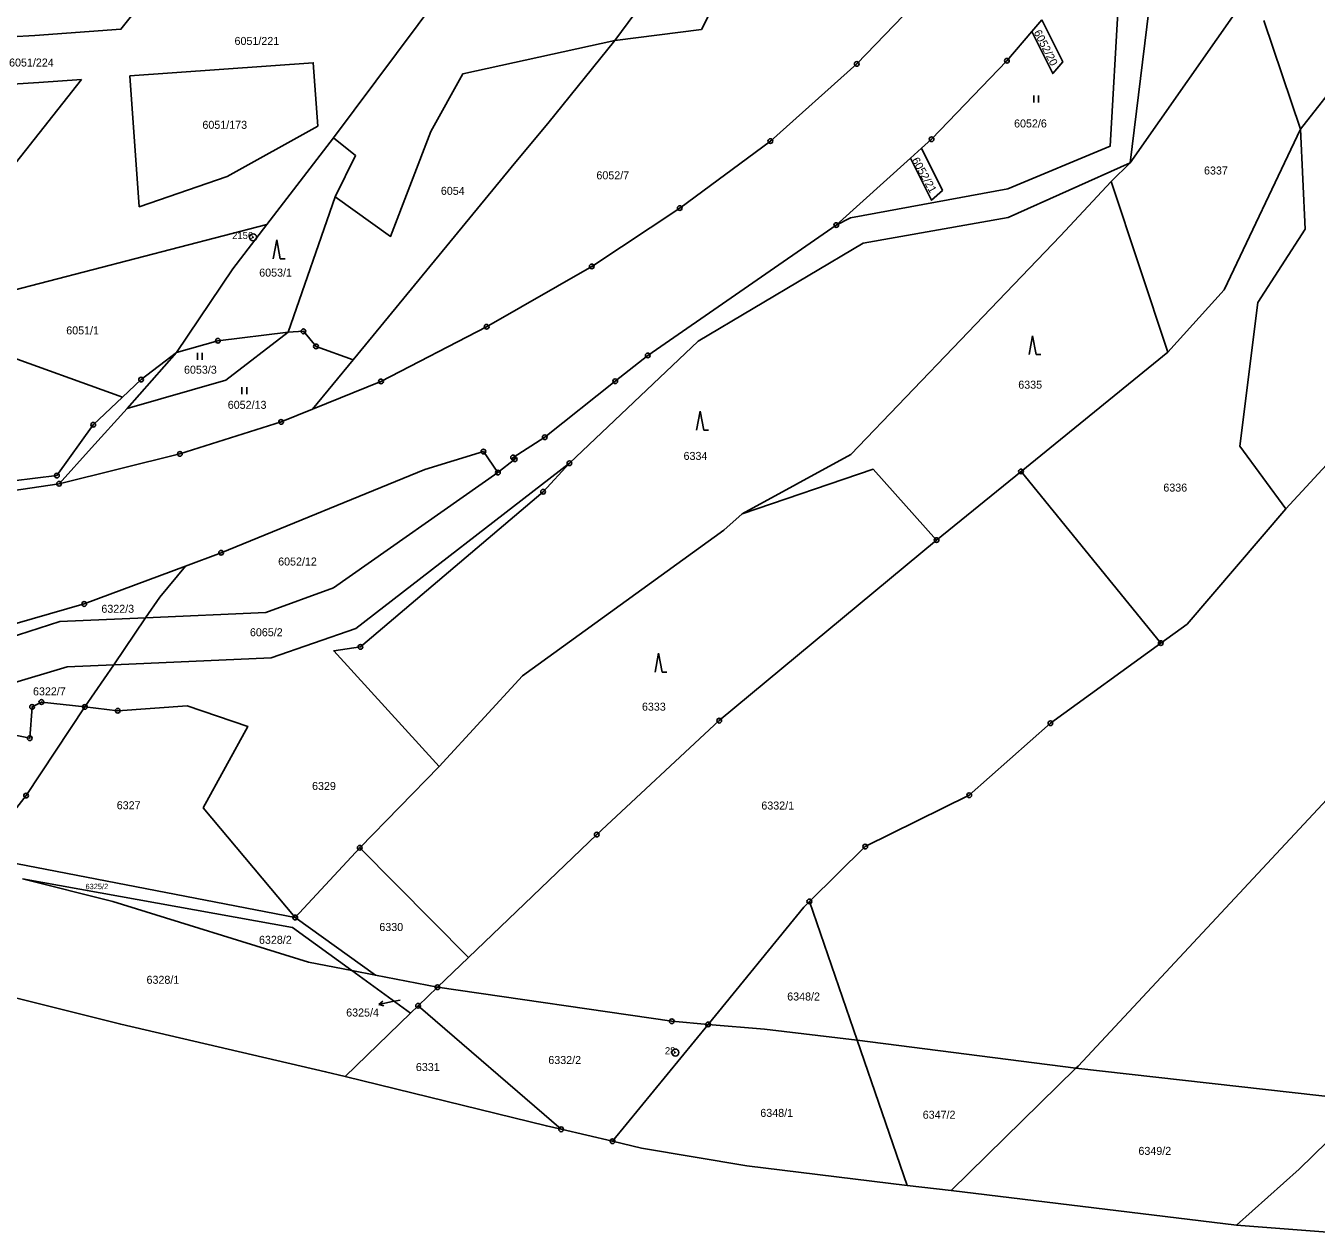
# Model space of a CAD drawing. Extents: x -644096 to -634268, y -1141430 to -1133463.
# Drawn here: x -639306.8 to -639032.7, y -1139635.6 to -1139379.4 of the extents above; entities that cross this region are included whole.
import ezdxf

# ---------------------------------------------------------------- set-up
doc = ezdxf.new("R2010")
doc.units = 0
for name, color, linetype in [('_CIVIL_CONSTRUCTION', 7, 'Continuous'), ('svrsek_osa_sjezdy', 7, 'Continuous'), ('svrsek_osa_VRT', 7, 'Continuous'), ('svrsek_popisy_VRT', 7, 'Continuous'), ('terminal_VRT', 7, 'Continuous')]:
    doc.layers.add(name, color=color, linetype=linetype)

msp = doc.modelspace()

# ---------------------------------------------------------------- linework, layer by layer
at = {"layer": '_CIVIL_CONSTRUCTION'}
for centre, radius in [((-639130.31, -1139387.46), 0.5), ((-639130.31, -1139387.46), 0.0303), ((-639098.41, -1139386.79), 0.5), ((-639098.41, -1139386.79), 0.0303), ((-639148.65, -1139403.86), 0.5), ((-639148.65, -1139403.86), 0.0303), ((-639114.4, -1139403.46), 0.5), ((-639114.4, -1139403.46), 0.0303), ((-639167.9, -1139418.08), 0.5), ((-639167.9, -1139418.08), 0.0303), ((-639134.65, -1139421.69), 0.5), ((-639258.5, -1139424.29), 0.75), ((-639134.65, -1139421.69), 0.0303), ((-639258.5, -1139424.29), 0.03), ((-639186.59, -1139430.48), 0.5), ((-639186.59, -1139430.48), 0.0303), ((-639208.9, -1139443.31), 0.5), ((-639265.97, -1139446.28), 0.5), ((-639247.82, -1139444.27), 0.5), ((-639247.82, -1139444.27), 0.0303), ((-639208.9, -1139443.31), 0.0303), ((-639265.97, -1139446.28), 0.0303), ((-639245.14, -1139447.49), 0.5), ((-639245.14, -1139447.49), 0.0303), ((-639174.69, -1139449.39), 0.5), ((-639174.69, -1139449.39), 0.0303), ((-639282.28, -1139454.53), 0.5), ((-639282.28, -1139454.53), 0.0303), ((-639231.34, -1139454.92), 0.5), ((-639231.34, -1139454.92), 0.0303), ((-639181.59, -1139454.87), 0.5), ((-639181.59, -1139454.87), 0.0303), ((-639292.46, -1139464.12), 0.5), ((-639292.46, -1139464.12), 0.0303), ((-639252.56, -1139463.52), 0.5), ((-639252.56, -1139463.52), 0.0303), ((-639196.55, -1139466.76), 0.5), ((-639196.55, -1139466.76), 0.0303), ((-639274.04, -1139470.3), 0.5), ((-639274.04, -1139470.3), 0.0303), ((-639209.6, -1139469.8), 0.5), ((-639209.6, -1139469.8), 0.0303), ((-639203.27, -1139471.06), 0.5), ((-639202.93, -1139471.44), 0.5), ((-639203.27, -1139471.06), 0.0303), ((-639202.93, -1139471.44), 0.0303), ((-639191.32, -1139472.3), 0.5), ((-639191.32, -1139472.3), 0.0303), ((-639300.17, -1139474.9), 0.5), ((-639300.17, -1139474.9), 0.0303), ((-639206.5, -1139474.26), 0.5), ((-639206.5, -1139474.26), 0.0303), ((-639095.42, -1139474.02), 0.5), ((-639095.42, -1139474.02), 0.0303), ((-639299.69, -1139476.63), 0.5), ((-639299.69, -1139476.63), 0.0303), ((-639196.91, -1139478.33), 0.5), ((-639196.91, -1139478.33), 0.0303), ((-639113.36, -1139488.61), 0.5), ((-639113.36, -1139488.61), 0.0303), ((-639265.31, -1139491.3), 0.5), ((-639265.31, -1139491.3), 0.0303), ((-639294.37, -1139502.18), 0.5), ((-639294.37, -1139502.18), 0.0303), ((-639235.7, -1139511.31), 0.5), ((-639235.7, -1139511.31), 0.0303), ((-639065.74, -1139510.5), 0.5), ((-639065.74, -1139510.5), 0.0303), ((-639303.47, -1139523), 0.5), ((-639305.43, -1139524.04), 0.5), ((-639305.43, -1139524.04), 0.0303), ((-639303.47, -1139523), 0.0303), ((-639294.22, -1139524.05), 0.5), ((-639294.22, -1139524.05), 0.0303), ((-639287.25, -1139524.85), 0.5), ((-639287.25, -1139524.85), 0.0303), ((-639159.49, -1139526.96), 0.5), ((-639159.49, -1139526.96), 0.0303), ((-639089.16, -1139527.52), 0.5), ((-639089.16, -1139527.52), 0.0303), ((-639305.93, -1139530.68), 0.5), ((-639305.93, -1139530.68), 0.0303), ((-639306.72, -1139542.88), 0.5), ((-639306.72, -1139542.88), 0.0303), ((-639106.42, -1139542.8), 0.5), ((-639106.42, -1139542.8), 0.0303), ((-639185.53, -1139551.15), 0.5), ((-639185.53, -1139551.15), 0.0303), ((-639235.86, -1139553.95), 0.5), ((-639235.86, -1139553.95), 0.0303), ((-639128.5, -1139553.7), 0.5), ((-639128.5, -1139553.7), 0.0303), ((-639140.37, -1139565.36), 0.5), ((-639140.37, -1139565.36), 0.0303), ((-639249.55, -1139568.77), 0.5), ((-639249.55, -1139568.77), 0.0303), ((-639219.35, -1139583.59), 0.5), ((-639219.35, -1139583.59), 0.0303), ((-639223.45, -1139587.52), 0.5), ((-639223.45, -1139587.52), 0.0303), ((-639169.6, -1139590.8), 0.5), ((-639169.6, -1139590.8), 0.0303), ((-639161.87, -1139591.47), 0.5), ((-639161.87, -1139591.47), 0.0303), ((-639168.82, -1139597.45), 0.75), ((-639168.82, -1139597.45), 0.03), ((-639193.08, -1139613.76), 0.5), ((-639193.08, -1139613.76), 0.0303), ((-639182.17, -1139616.3), 0.5), ((-639182.17, -1139616.3), 0.0303)]:
    msp.add_circle(centre, radius, dxfattribs=at)
at = {"layer": 'svrsek_osa_sjezdy'}
for p, q in [((-639092.68, -1139395.68), (-639092.68, -1139394.18)), ((-639091.68, -1139395.68), (-639091.68, -1139394.18)), ((-639253.47, -1139424.84), (-639254.22, -1139428.84)), ((-639252.72, -1139428.84), (-639253.47, -1139424.84)), ((-639252.72, -1139428.84), (-639251.72, -1139428.84)), ((-639092.96, -1139445.21), (-639093.71, -1139449.21)), ((-639092.21, -1139449.21), (-639092.96, -1139445.21)), ((-639270.33, -1139450.35), (-639270.33, -1139448.85)), ((-639269.33, -1139450.35), (-639269.33, -1139448.85)), ((-639092.21, -1139449.21), (-639091.21, -1139449.21)), ((-639260.86, -1139457.61), (-639260.86, -1139456.11)), ((-639259.86, -1139457.61), (-639259.86, -1139456.11)), ((-639163.55, -1139461.26), (-639164.3, -1139465.26)), ((-639162.8, -1139465.26), (-639163.55, -1139461.26)), ((-639162.8, -1139465.26), (-639161.8, -1139465.26)), ((-639172.37, -1139512.64), (-639173.12, -1139516.64)), ((-639171.62, -1139516.64), (-639172.37, -1139512.64)), ((-639171.62, -1139516.64), (-639170.62, -1139516.64))]:
    msp.add_line(p, q, dxfattribs=at)
at = {"layer": 'svrsek_popisy_VRT'}
for p, q in [((-639231.8, -1139587.26), (-639230.92, -1139586.57)), ((-639228.86, -1139586.64), (-639231.8, -1139587.26)), ((-639231.8, -1139587.26), (-639230.71, -1139587.55)), ((-639227.27, -1139586.31), (-639228.86, -1139586.64))]:
    msp.add_line(p, q, dxfattribs=at)
at = {"layer": 'terminal_VRT'}
for p, q in [((-639181.69, -1139382.52), (-639147.7, -1139336.28)), ((-639036.06, -1139401.32), (-638989.93, -1139342.34)), ((-639217.4, -1139371), (-639241.42, -1139403.18)), ((-639046.07, -1139371.14), (-639072.24, -1139408.49)), ((-639068.3, -1139376.11), (-639072.24, -1139408.49)), ((-639093.1, -1139380.57), (-639090.98, -1139378.09)), ((-639036.06, -1139401.32), (-639043.82, -1139378.23)), ((-639313.78, -1139414.61), (-639294.95, -1139390.75)), ((-639255.59, -1139421.57), (-639241.42, -1139403.18)), ((-639118.86, -1139407.47), (-639134.65, -1139421.69)), ((-639118.86, -1139407.47), (-639116.54, -1139405.39)), ((-639237.24, -1139450.29), (-639202.68, -1139408.29)), ((-639076.27, -1139412.43), (-639072.24, -1139408.49)), ((-639087.06, -1139423.98), (-639076.27, -1139412.43)), ((-639064.25, -1139448.7), (-639076.27, -1139412.43)), ((-639241.04, -1139415.68), (-639251.02, -1139444.43)), ((-639255.59, -1139421.57), (-639311.25, -1139435.99)), ((-639334.55, -1139440.92), (-639286.2, -1139458.23)), ((-639245.14, -1139447.49), (-639237.24, -1139450.29)), ((-639285.25, -1139460.69), (-639274.74, -1139448.77)), ((-639282.28, -1139454.53), (-639274.74, -1139448.77)), ((-639237.24, -1139450.29), (-639245.91, -1139460.82)), ((-639095.42, -1139474.02), (-639064.25, -1139448.7)), ((-639286.2, -1139458.23), (-639282.28, -1139454.53)), ((-639245.91, -1139460.82), (-639231.34, -1139454.92)), ((-639286.2, -1139458.23), (-639292.46, -1139464.12)), ((-639252.56, -1139463.52), (-639245.91, -1139460.82)), ((-639113.36, -1139488.61), (-639095.42, -1139474.02)), ((-639095.42, -1139474.02), (-639065.74, -1139510.5)), ((-639265.31, -1139491.3), (-639272.86, -1139494.13)), ((-639294.37, -1139502.18), (-639272.86, -1139494.13)), ((-639299.52, -1139505.93), (-639281.32, -1139505.13)), ((-639281.32, -1139505.13), (-639288.11, -1139515.09)), ((-639281.32, -1139505.13), (-639255.82, -1139504.01)), ((-639254.66, -1139513.6), (-639288.11, -1139515.09)), ((-639298.01, -1139515.53), (-639288.11, -1139515.09)), ((-639288.11, -1139515.09), (-639294.22, -1139524.05)), ((-639306.72, -1139542.88), (-639294.22, -1139524.05)), ((-639287.25, -1139524.85), (-639294.22, -1139524.05)), ((-639235.86, -1139553.95), (-639219.01, -1139536.67)), ((-639316.79, -1139555.79), (-639306.72, -1139542.88)), ((-639249.55, -1139568.77), (-639269.1, -1139545.49)), ((-639212.73, -1139577.24), (-639185.53, -1139551.15)), ((-639249.55, -1139568.77), (-639235.86, -1139553.95)), ((-639212.73, -1139577.24), (-639235.86, -1139553.95)), ((-639249.55, -1139568.77), (-639316.79, -1139555.79)), ((-639130.21, -1139594.81), (-639140.37, -1139565.36)), ((-639232.48, -1139581.03), (-639249.55, -1139568.77)), ((-639219.35, -1139583.59), (-639212.73, -1139577.24)), ((-639237.56, -1139580.03), (-639232.48, -1139581.03)), ((-639237.56, -1139580.03), (-639225.08, -1139589.1)), ((-639232.48, -1139581.03), (-639219.35, -1139583.59)), ((-639223.45, -1139587.52), (-639219.35, -1139583.59)), ((-639225.08, -1139589.1), (-639223.45, -1139587.52)), ((-639193.08, -1139613.76), (-639223.45, -1139587.52)), ((-639238.95, -1139602.56), (-639225.08, -1139589.1)), ((-639182.17, -1139616.3), (-639161.87, -1139591.47)), ((-639119.57, -1139625.66), (-639130.21, -1139594.81)), ((-639083.79, -1139600.8), (-639130.21, -1139594.81)), ((-639110.28, -1139626.78), (-639083.79, -1139600.8)), ((-639083.79, -1139600.8), (-639021.52, -1139607.78)), ((-639182.17, -1139616.3), (-639193.08, -1139613.76)), ((-639110.28, -1139626.78), (-639119.57, -1139625.66)), ((-639049.63, -1139634.12), (-639110.28, -1139626.78)), ((-639030.36, -1139635.61), (-639049.63, -1139634.12))]:
    msp.add_line(p, q, dxfattribs=at)
for points in [[(-639039.21, -1139481.95), (-639002.98, -1139442.85), (-638892.51, -1139322.84), (-638870.49, -1139292.63), (-638852.14, -1139277.24)], [(-639112.62, -1139349), (-639120.73, -1139355.83), (-639124.24, -1139356.07), (-639129.54, -1139356.54), (-639156.58, -1139366.81), (-639163.28, -1139380.13), (-639181.69, -1139382.52)], [(-639231.34, -1139454.92), (-639208.9, -1139443.31), (-639186.59, -1139430.48), (-639167.9, -1139418.08), (-639148.65, -1139403.86), (-639130.31, -1139387.46), (-639114.43, -1139370.97), (-639098.06, -1139351.29)], [(-639134.65, -1139421.69), (-639131.64, -1139420.15), (-639098.2, -1139414.01), (-639076.51, -1139404.95), (-639074.69, -1139374.06), (-639072.23, -1139366.83)], [(-638855.81, -1139367.61), (-638924.28, -1139436.68), (-638950.63, -1139465.8), (-639028.51, -1139541.55), (-639083.3, -1139600.33), (-639083.79, -1139600.8)], [(-639317.62, -1139382.1), (-639317.15, -1139382.09), (-639309.87, -1139381.74), (-639304.84, -1139381.42), (-639286.56, -1139380.12), (-639278.27, -1139369.61)], [(-639090.98, -1139378.09), (-639086.54, -1139387.05), (-639088.66, -1139389.53), (-639093.1, -1139380.57)], [(-639181.69, -1139382.52), (-639213.93, -1139389.57), (-639220.78, -1139401.83), (-639229.29, -1139424.1), (-639241.04, -1139415.68)], [(-639202.68, -1139408.29), (-639195.94, -1139400.16), (-639181.69, -1139382.52)], [(-639093.1, -1139380.57), (-639098.41, -1139386.79), (-639114.4, -1139403.46), (-639116.54, -1139405.39)], [(-639244.74, -1139400.71), (-639263.99, -1139411.38), (-639282.67, -1139417.82), (-639284.67, -1139390.01), (-639245.71, -1139387.22), (-639244.74, -1139400.71)], [(-639294.95, -1139390.75), (-639303.98, -1139391.39), (-639309.63, -1139391.75), (-639316.44, -1139392.07)], [(-639036.06, -1139401.32), (-639052.26, -1139435.47), (-639064.25, -1139448.7)], [(-639039.21, -1139481.95), (-639048.97, -1139468.65), (-639045.15, -1139438.16), (-639035.1, -1139422.56), (-639036.06, -1139401.32)], [(-639241.42, -1139403.18), (-639236.74, -1139406.93), (-639241.04, -1139415.68)], [(-639116.54, -1139405.39), (-639112.1, -1139414.34), (-639114.42, -1139416.43), (-639118.86, -1139407.47)], [(-639072.24, -1139408.49), (-639098.13, -1139420.1), (-639128.97, -1139425.55), (-639164.01, -1139446.35), (-639191.32, -1139472.3)], [(-639274.74, -1139448.77), (-639262.83, -1139430.97), (-639255.59, -1139421.57)], [(-639206.5, -1139474.26), (-639202.93, -1139471.44), (-639203.27, -1139471.06), (-639196.55, -1139466.76), (-639181.59, -1139454.87), (-639174.69, -1139449.39), (-639134.65, -1139421.69)], [(-639154.61, -1139483.06), (-639131.53, -1139470.45), (-639108.22, -1139446.06), (-639101.88, -1139439.47), (-639087.06, -1139423.98)], [(-639251.02, -1139444.43), (-639264.27, -1139454.64), (-639285.25, -1139460.69)], [(-639251.02, -1139444.43), (-639265.97, -1139446.28), (-639274.74, -1139448.77)], [(-639251.02, -1139444.43), (-639247.82, -1139444.27), (-639245.14, -1139447.49)], [(-639285.25, -1139460.69), (-639292.83, -1139469.02), (-639299.69, -1139476.63)], [(-639292.46, -1139464.12), (-639300.17, -1139474.9), (-639323.25, -1139477.69), (-639347.47, -1139479.44)], [(-639299.69, -1139476.63), (-639274.04, -1139470.3), (-639252.56, -1139463.52)], [(-639206.5, -1139474.26), (-639209.6, -1139469.8), (-639222.05, -1139473.65), (-639265.31, -1139491.3)], [(-639191.32, -1139472.3), (-639236.67, -1139507.4), (-639254.66, -1139513.6)], [(-639219.01, -1139536.67), (-639241.36, -1139512.16), (-639235.7, -1139511.31), (-639196.91, -1139478.33), (-639191.32, -1139472.3)], [(-639443.72, -1139474.07), (-639419.25, -1139479.12), (-639395.91, -1139481.86), (-639371.25, -1139483.05), (-639347.29, -1139482.36), (-639323.2, -1139480.13), (-639299.69, -1139476.63)], [(-639255.82, -1139504.01), (-639241.46, -1139498.76), (-639206.5, -1139474.26)], [(-639113.36, -1139488.61), (-639126.81, -1139473.58), (-639154.61, -1139483.06)], [(-639154.61, -1139483.06), (-639158.53, -1139486.53), (-639201.32, -1139517.43), (-639219.01, -1139536.67)], [(-639065.74, -1139510.5), (-639060.15, -1139506.44), (-639039.21, -1139481.95)], [(-639185.53, -1139551.15), (-639159.49, -1139526.96), (-639113.36, -1139488.61)], [(-639272.86, -1139494.13), (-639278.33, -1139500.75), (-639281.32, -1139505.13)], [(-639326.32, -1139510.07), (-639316.54, -1139508.49), (-639294.37, -1139502.18)], [(-639359.91, -1139556.62), (-639314.97, -1139510.89), (-639299.52, -1139505.93)], [(-639140.37, -1139565.36), (-639128.5, -1139553.7), (-639106.42, -1139542.8), (-639089.16, -1139527.52), (-639065.74, -1139510.5)], [(-639326.74, -1139536.48), (-639310.49, -1139519.3), (-639298.01, -1139515.53)], [(-639294.22, -1139524.05), (-639303.47, -1139523), (-639305.43, -1139524.04), (-639305.93, -1139530.68), (-639315.19, -1139528.78), (-639326.74, -1139536.48)], [(-639269.1, -1139545.49), (-639259.62, -1139528.18), (-639272.5, -1139523.84), (-639287.25, -1139524.85)], [(-639307.5, -1139560.55), (-639250.16, -1139570.87), (-639237.56, -1139580.03)], [(-639307.5, -1139560.55), (-639288.29, -1139565.4), (-639246.7, -1139578.23), (-639237.56, -1139580.03)], [(-639161.87, -1139591.47), (-639141.52, -1139566.58), (-639140.37, -1139565.36)], [(-639238.95, -1139602.56), (-639243.1, -1139601.54), (-639286.59, -1139591.44), (-639311.79, -1139585.12), (-639328.01, -1139579.78), (-639334.97, -1139577.29)], [(-639219.35, -1139583.59), (-639169.6, -1139590.8), (-639161.87, -1139591.47)], [(-639130.21, -1139594.81), (-639149.87, -1139592.46), (-639161.87, -1139591.47)], [(-639193.08, -1139613.76), (-639196.19, -1139613.04), (-639238.95, -1139602.56)], [(-639049.63, -1139634.12), (-639036.37, -1139622.19), (-639021.52, -1139607.78)], [(-639119.57, -1139625.66), (-639153.62, -1139621.54), (-639176.02, -1139617.73), (-639182.17, -1139616.3)]]:
    msp.add_lwpolyline(points, dxfattribs=at)

# ---------------------------------------------------------------- texts
at = {"layer": '_CIVIL_CONSTRUCTION'}
for s, p in [('2156', (-639262.95, -1139424.67)), ('28', (-639171.04, -1139597.82))]:
    msp.add_text(s, height=1.5, dxfattribs=at).set_placement(p)
at = {"layer": 'svrsek_osa_VRT'}
for s, height, p in [('6051/221', 1.7, (-639262.44, -1139383.44)), ('6051/224', 1.7, (-639310.32, -1139388.03)), ('6052/6', 1.7, (-639096.89, -1139400.97)), ('6051/173', 1.7, (-639269.26, -1139401.26)), ('6052/7', 1.7, (-639185.59, -1139411.98)), ('6337', 1.7, (-639056.55, -1139410.96)), ('6054', 1.7, (-639218.62, -1139415.28)), ('6053/1', 1.7, (-639257.2, -1139432.65)), ('6051/1', 1.7, (-639298.18, -1139444.92)), ('6053/3', 1.7, (-639273.17, -1139453.27)), ('6335', 1.7, (-639096, -1139456.45)), ('6052/13', 1.7, (-639263.88, -1139460.73)), ('6334', 1.7, (-639167.08, -1139471.58)), ('6336', 1.7, (-639065.19, -1139478.31)), ('6052/12', 1.7, (-639253.18, -1139494.01)), ('6322/3', 1.7, (-639290.72, -1139504.05)), ('6065/2', 1.7, (-639259.17, -1139509.03)), ('6322/7', 1.7, (-639305.24, -1139521.59)), ('6333', 1.7, (-639175.92, -1139524.84)), ('6329', 1.7, (-639245.98, -1139541.69)), ('6327', 1.7, (-639287.46, -1139545.78)), ('6332/1', 1.7, (-639150.56, -1139545.84)), ('6325/2', 1.14, (-639294.09, -1139562.75)), ('6330', 1.7, (-639231.69, -1139571.64)), ('6328/2', 1.7, (-639257.25, -1139574.36)), ('6328/1', 1.7, (-639281.13, -1139582.85)), ('6348/2', 1.7, (-639145.07, -1139586.4)), ('6325/4', 1.7, (-639238.73, -1139589.8)), ('6332/2', 1.7, (-639195.8, -1139599.89)), ('6331', 1.7, (-639223.93, -1139601.38)), ('6348/1', 1.7, (-639150.78, -1139611.12)), ('6347/2', 1.7, (-639116.29, -1139611.51)), ('6349/2', 1.7, (-639070.48, -1139619.19))]:
    msp.add_text(s, height=height, dxfattribs=at).set_placement(p)
for s, rotation, p in [('6052/20', 297, (-639092.77, -1139380.75)), ('6052/21', 299, (-639118.69, -1139407.89))]:
    msp.add_text(s, height=1.7, rotation=rotation, dxfattribs=at).set_placement(p)

doc.saveas('drawing.dxf')
